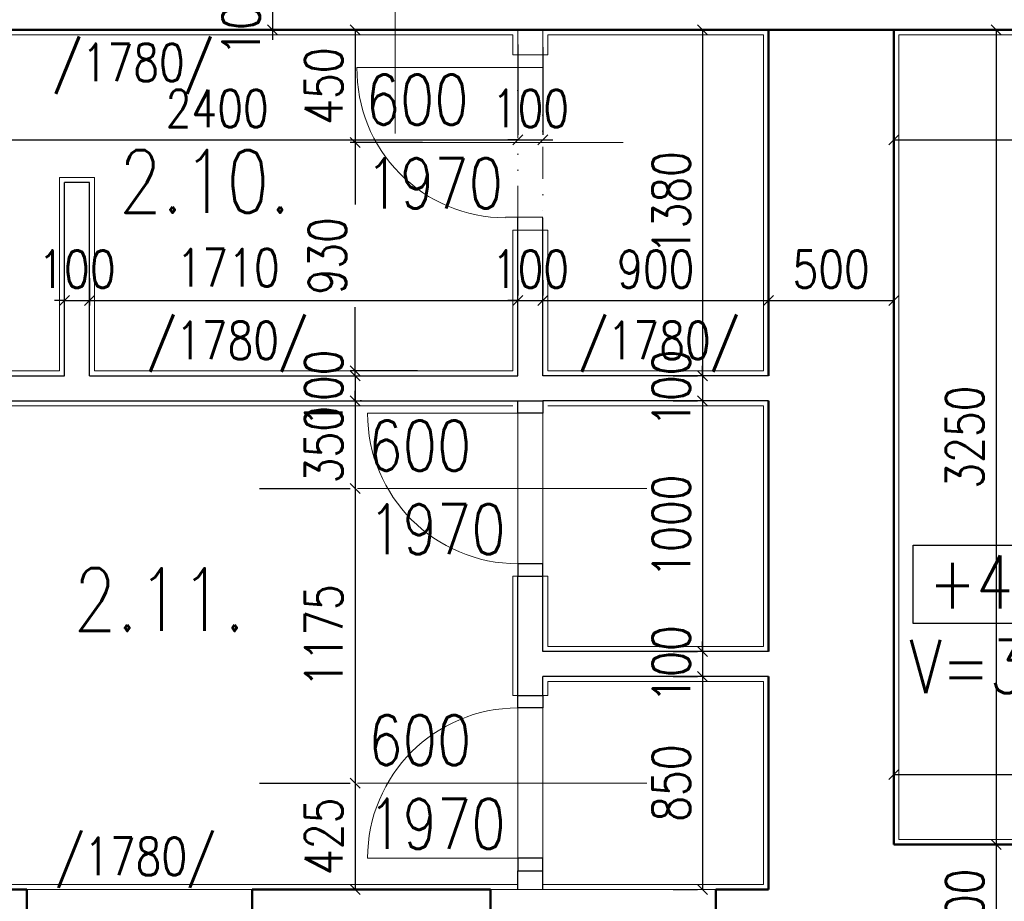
# Model space of a CAD drawing. Header units: millimetres. Extents: x -238874 to 551972, y -298952 to 658415.
# Tile 565 of 656: x 32080 to 36009, y 205834 to 209351. Entities that reach past the tile are written whole.
import ezdxf

# ---------------------------------------------------------------- set-up
doc = ezdxf.new("R2010")
doc.units = ezdxf.units.MM
doc.header["$LTSCALE"] = 20
doc.linetypes.add('DIVIDE2', pattern=[15.875, 6.35, -3.175, 0, -3.175, 0, -3.175])
for name, color, linetype in [('CZ', 255, 'Continuous'), ('KOTY', 8, 'Continuous'), ('ZDP', 50, 'Continuous')]:
    doc.layers.add(name, color=color, linetype=linetype)
doc.layers.add('NOSNÉ', color=8, linetype='Continuous', lineweight=50)
doc.layers.add('PRUCHODY', color=7, linetype='Continuous', lineweight=18)
doc.styles.add('SIMPLEX', font='SIMPLEX.shx', dxfattribs={"width": 0.8, "bigfont": 'CAD13.shx'})
doc.styles.get("Standard").update_dxf_attribs({"font": 'simplex.shx', "width": 0.8})
doc.dimstyles.new('CKA', dxfattribs={"dimtxt": 200, "dimasz": 40, "dimexe": 20, "dimexo": 0.2, "dimgap": 50, "dimtad": 1, "dimdec": 0, "dimrnd": 1, "dimzin": 0, "dimdsep": 46, "dimtxsty": 'Standard', "dimblk1": 'OBLIQUE', "dimblk2": 'OBLIQUE', "dimsah": 1, "dimcen": 0.09, "dimclrd": 253, "dimclre": 253, "dimclrt": 253, "dimadec": 0, "dimazin": 0, "dimtfac": 1, "dimtdec": 0, "dimtix": 1, "dimtmove": 2, "dimatfit": 3, "dimfxl": 1, "dimtolj": 1, "dimtzin": 0, "dimarcsym": 0})

# ---------------------------------------------------------------- blocks, each defined once
blk = doc.blocks.new('_OBLIQUE')
at = {"color": 0, "linetype": 'ByBlock'}
blk.add_line((-0.5, -0.5), (0.5, 0.5), dxfattribs=at)
blk = doc.blocks.new('*D1661')
at = {"layer": 'DEFPOINTS', "color": 0, "transparency": 16777216}
for p in [(40468, 209310.9), (35568, 208871.6), (40468, 208871.6)]:
    blk.add_point(p, dxfattribs=at)
at = {"layer": 'KOTY', "lineweight": -2, "transparency": 16777216}
for p, q in [((40468, 208930.1), (40468, 208851.6)), ((35568, 208871.6), (40468, 208871.6))]:
    blk.add_line(p, q, dxfattribs=at)
at = {"layer": 'KOTY', "lineweight": -2, "transparency": 16777216, "xscale": 40, "yscale": 40, "zscale": 40, "rotation": 180}
blk.add_blockref('_OBLIQUE', (35568, 208871.6), dxfattribs=at)
at = {"layer": 'KOTY', "lineweight": -2, "transparency": 16777216, "xscale": 40, "yscale": 40, "zscale": 40}
blk.add_blockref('_OBLIQUE', (40468, 208871.6), dxfattribs=at)
at = {"layer": 'KOTY', "transparency": 16777216, "insert": (38018, 208996.6), "char_height": 150, "attachment_point": 5, "style": 'SIMPLEX'}
blk.add_mtext('\\A1;4900', dxfattribs=at)
blk = doc.blocks.new('*D1662')
at = {"layer": 'DEFPOINTS', "color": 0, "transparency": 16777216}
for p in [(31668, 209160.9), (34068, 208871.6), (34068, 208871.6)]:
    blk.add_point(p, dxfattribs=at)
at = {"layer": 'KOTY', "lineweight": -2, "transparency": 16777216}
for p, q in [((34068, 209252.3), (34068, 208891.6)), ((31668, 208871.6), (34068, 208871.6))]:
    blk.add_line(p, q, dxfattribs=at)
at = {"layer": 'KOTY', "lineweight": -2, "transparency": 16777216, "xscale": 40, "yscale": 40, "zscale": 40, "rotation": 180}
blk.add_blockref('_OBLIQUE', (31668, 208871.6), dxfattribs=at)
at = {"layer": 'KOTY', "lineweight": -2, "transparency": 16777216, "xscale": 40, "yscale": 40, "zscale": 40}
blk.add_blockref('_OBLIQUE', (34068, 208871.6), dxfattribs=at)
at = {"layer": 'KOTY', "transparency": 16777216, "insert": (32868, 208996.6), "char_height": 150, "attachment_point": 5, "style": 'SIMPLEX'}
blk.add_mtext('\\A1;2400', dxfattribs=at)
blk = doc.blocks.new('*D1670')
at = {"layer": 'DEFPOINTS', "color": 0, "transparency": 16777216}
for p in [(34068, 208871.6), (34168, 208871.6), (34168, 208860.9)]:
    blk.add_point(p, dxfattribs=at)
at = {"layer": 'KOTY', "lineweight": -2, "transparency": 16777216}
for p, q in [((34168, 209241.6), (34168, 208891.6)), ((34068, 208871.6), (34028, 208871.6)), ((34068, 208871.6), (34168, 208871.6)), ((34168, 208871.6), (34208, 208871.6))]:
    blk.add_line(p, q, dxfattribs=at)
at = {"layer": 'KOTY', "lineweight": -2, "transparency": 16777216, "xscale": 40, "yscale": 40, "zscale": 40}
blk.add_blockref('_OBLIQUE', (34068, 208871.6), dxfattribs=at)
at = {"layer": 'KOTY', "lineweight": -2, "transparency": 16777216, "xscale": 40, "yscale": 40, "zscale": 40, "rotation": 180}
blk.add_blockref('_OBLIQUE', (34168, 208871.6), dxfattribs=at)
at = {"layer": 'KOTY', "transparency": 16777216, "insert": (34118, 208996.6), "char_height": 150, "attachment_point": 5, "style": 'SIMPLEX'}
blk.add_mtext('\\A1;100', dxfattribs=at)
blk = doc.blocks.new('*D1671')
at = {"layer": 'DEFPOINTS', "color": 0, "transparency": 16777216}
for p in [(35068, 209310.9), (34805.2, 207930.9), (35068, 207930.9)]:
    blk.add_point(p, dxfattribs=at)
at = {"layer": 'KOTY', "lineweight": -2, "transparency": 16777216}
for p, q in [((34805.2, 209310.9), (34805.2, 207930.9)), ((34687.2, 207930.9), (34785.2, 207930.9))]:
    blk.add_line(p, q, dxfattribs=at)
at = {"layer": 'KOTY', "lineweight": -2, "transparency": 16777216, "xscale": 40, "yscale": 40, "zscale": 40}
for p, rotation in [((34805.2, 209310.9), 90), ((34805.2, 207930.9), 270)]:
    blk.add_blockref('_OBLIQUE', p, dxfattribs=dict(at, rotation=rotation))
at = {"layer": 'KOTY', "transparency": 16777216, "insert": (34680.2, 208620.9), "char_height": 150, "attachment_point": 5, "rotation": 90, "style": 'SIMPLEX'}
blk.add_mtext('\\A1;1380', dxfattribs=at)
blk = doc.blocks.new('*D1672')
at = {"layer": 'DEFPOINTS', "color": 0, "transparency": 16777216}
for p in [(35568, 209310.9), (35568, 206060.9), (35976.3, 206060.9)]:
    blk.add_point(p, dxfattribs=at)
at = {"layer": 'KOTY', "lineweight": -2, "transparency": 16777216}
for p, q in [((35976.3, 209310.9), (35976.3, 206060.9)), ((35948.7, 206060.9), (35996.3, 206060.9))]:
    blk.add_line(p, q, dxfattribs=at)
at = {"layer": 'KOTY', "lineweight": -2, "transparency": 16777216, "xscale": 40, "yscale": 40, "zscale": 40}
for p, rotation in [((35976.3, 209310.9), 90), ((35976.3, 206060.9), 270)]:
    blk.add_blockref('_OBLIQUE', p, dxfattribs=dict(at, rotation=rotation))
at = {"layer": 'KOTY', "transparency": 16777216, "insert": (35851.3, 207685.9), "char_height": 150, "attachment_point": 5, "rotation": 90, "style": 'SIMPLEX'}
blk.add_mtext('\\A1;3250', dxfattribs=at)
blk = doc.blocks.new('*D1673')
at = {"layer": 'DEFPOINTS', "color": 0, "transparency": 16777216}
for p in [(34068, 209310.9), (33418, 208860.9), (34068, 208860.9)]:
    blk.add_point(p, dxfattribs=at)
at = {"layer": 'KOTY', "lineweight": -2, "transparency": 16777216}
for p, q in [((33418, 209310.9), (33418, 208860.9)), ((33687.2, 208860.9), (33398, 208860.9))]:
    blk.add_line(p, q, dxfattribs=at)
at = {"layer": 'KOTY', "lineweight": -2, "transparency": 16777216, "xscale": 40, "yscale": 40, "zscale": 40}
for p, rotation in [((33418, 209310.9), 90), ((33418, 208860.9), 270)]:
    blk.add_blockref('_OBLIQUE', p, dxfattribs=dict(at, rotation=rotation))
at = {"layer": 'KOTY', "transparency": 16777216, "insert": (33293, 209085.9), "char_height": 150, "attachment_point": 5, "rotation": 90, "style": 'SIMPLEX'}
blk.add_mtext('\\A1;450', dxfattribs=at)
blk = doc.blocks.new('*D1953')
at = {"layer": 'DEFPOINTS', "color": 0, "transparency": 16777216}
for p in [(35568, 206060.9), (35568, 205560.9), (35976.3, 205560.9)]:
    blk.add_point(p, dxfattribs=at)
at = {"layer": 'KOTY', "lineweight": -2, "transparency": 16777216}
for p, q in [((35976.3, 206060.9), (35976.3, 205560.9)), ((35948.7, 205560.9), (35996.3, 205560.9))]:
    blk.add_line(p, q, dxfattribs=at)
at = {"layer": 'KOTY', "lineweight": -2, "transparency": 16777216, "xscale": 40, "yscale": 40, "zscale": 40}
for p, rotation in [((35976.3, 206060.9), 90), ((35976.3, 205560.9), 270)]:
    blk.add_blockref('_OBLIQUE', p, dxfattribs=dict(at, rotation=rotation))
at = {"layer": 'KOTY', "transparency": 16777216, "insert": (35851.3, 205810.9), "char_height": 150, "attachment_point": 5, "rotation": 90, "style": 'SIMPLEX'}
blk.add_mtext('\\A1;500', dxfattribs=at)
blk = doc.blocks.new('*D1957')
at = {"layer": 'DEFPOINTS', "color": 0, "transparency": 16777216}
for p in [(36988, 206339.9), (35568, 206060.9), (36988, 206060.9)]:
    blk.add_point(p, dxfattribs=at)
at = {"layer": 'KOTY', "lineweight": -2, "transparency": 16777216}
for p, q in [((36988, 206441.6), (36988, 206359.9)), ((35568, 206339.9), (36988, 206339.9))]:
    blk.add_line(p, q, dxfattribs=at)
at = {"layer": 'KOTY', "lineweight": -2, "transparency": 16777216, "xscale": 40, "yscale": 40, "zscale": 40, "rotation": 180}
blk.add_blockref('_OBLIQUE', (35568, 206339.9), dxfattribs=at)
at = {"layer": 'KOTY', "lineweight": -2, "transparency": 16777216, "xscale": 40, "yscale": 40, "zscale": 40}
blk.add_blockref('_OBLIQUE', (36988, 206339.9), dxfattribs=at)
at = {"layer": 'KOTY', "transparency": 16777216, "insert": (36278, 206464.9), "char_height": 150, "attachment_point": 5, "style": 'SIMPLEX'}
blk.add_mtext('\\A1;1420', dxfattribs=at)
blk = doc.blocks.new('*D1967')
at = {"layer": 'DEFPOINTS', "color": 0, "transparency": 16777216}
for p in [(32358, 208700.9), (32358, 208230.9), (32258, 207950.9)]:
    blk.add_point(p, dxfattribs=at)
at = {"layer": 'KOTY', "lineweight": -2, "transparency": 16777216}
for p, q in [((32358, 208320.1), (32358, 208210.9)), ((32258, 208230.9), (32218, 208230.9)), ((32258, 208230.9), (32358, 208230.9)), ((32358, 208230.9), (32398, 208230.9))]:
    blk.add_line(p, q, dxfattribs=at)
at = {"layer": 'KOTY', "lineweight": -2, "transparency": 16777216, "xscale": 40, "yscale": 40, "zscale": 40}
blk.add_blockref('_OBLIQUE', (32258, 208230.9), dxfattribs=at)
at = {"layer": 'KOTY', "lineweight": -2, "transparency": 16777216, "xscale": 40, "yscale": 40, "zscale": 40, "rotation": 180}
blk.add_blockref('_OBLIQUE', (32358, 208230.9), dxfattribs=at)
at = {"layer": 'KOTY', "transparency": 16777216, "insert": (32308, 208355.9), "char_height": 150, "attachment_point": 5, "style": 'SIMPLEX'}
blk.add_mtext('\\A1;100', dxfattribs=at)
blk = doc.blocks.new('*D1968')
at = {"layer": 'DEFPOINTS', "color": 0, "transparency": 16777216}
for p in [(35048, 207930.9), (34805.2, 207830.9), (35068, 207830.9)]:
    blk.add_point(p, dxfattribs=at)
at = {"layer": 'KOTY', "lineweight": -2, "transparency": 16777216}
for p, q in [((34805.2, 207930.9), (34805.2, 207970.9)), ((34805.2, 207930.9), (34805.2, 207830.9)), ((34687.2, 207830.9), (34785.2, 207830.9)), ((34805.2, 207830.9), (34805.2, 207790.9))]:
    blk.add_line(p, q, dxfattribs=at)
at = {"layer": 'KOTY', "lineweight": -2, "transparency": 16777216, "xscale": 40, "yscale": 40, "zscale": 40}
for p, rotation in [((34805.2, 207930.9), 270), ((34805.2, 207830.9), 90)]:
    blk.add_blockref('_OBLIQUE', p, dxfattribs=dict(at, rotation=rotation))
at = {"layer": 'KOTY', "transparency": 16777216, "insert": (34680.2, 207880.9), "char_height": 150, "attachment_point": 5, "rotation": 90, "style": 'SIMPLEX'}
blk.add_mtext('\\A1;100', dxfattribs=at)
blk = doc.blocks.new('*D1969')
at = {"layer": 'DEFPOINTS', "color": 0, "transparency": 16777216}
for p in [(35068, 207830.9), (34805.2, 206830.9), (35068, 206830.9)]:
    blk.add_point(p, dxfattribs=at)
at = {"layer": 'KOTY', "lineweight": -2, "transparency": 16777216}
for p, q in [((34805.2, 207830.9), (34805.2, 206830.9)), ((34687.2, 206830.9), (34785.2, 206830.9))]:
    blk.add_line(p, q, dxfattribs=at)
at = {"layer": 'KOTY', "lineweight": -2, "transparency": 16777216, "xscale": 40, "yscale": 40, "zscale": 40}
for p, rotation in [((34805.2, 207830.9), 90), ((34805.2, 206830.9), 270)]:
    blk.add_blockref('_OBLIQUE', p, dxfattribs=dict(at, rotation=rotation))
at = {"layer": 'KOTY', "transparency": 16777216, "insert": (34680.2, 207330.9), "char_height": 150, "attachment_point": 5, "rotation": 90, "style": 'SIMPLEX'}
blk.add_mtext('\\A1;1000', dxfattribs=at)
blk = doc.blocks.new('*D1970')
at = {"layer": 'DEFPOINTS', "color": 0, "transparency": 16777216}
for p in [(35068, 206830.9), (34805.2, 206730.9), (35068, 206730.9)]:
    blk.add_point(p, dxfattribs=at)
at = {"layer": 'KOTY', "lineweight": -2, "transparency": 16777216}
for p, q in [((34805.2, 206830.9), (34805.2, 206870.9)), ((34805.2, 206830.9), (34805.2, 206730.9)), ((34687.2, 206730.9), (34785.2, 206730.9)), ((34805.2, 206730.9), (34805.2, 206690.9))]:
    blk.add_line(p, q, dxfattribs=at)
at = {"layer": 'KOTY', "lineweight": -2, "transparency": 16777216, "xscale": 40, "yscale": 40, "zscale": 40}
for p, rotation in [((34805.2, 206830.9), 270), ((34805.2, 206730.9), 90)]:
    blk.add_blockref('_OBLIQUE', p, dxfattribs=dict(at, rotation=rotation))
at = {"layer": 'KOTY', "transparency": 16777216, "insert": (34680.2, 206780.9), "char_height": 150, "attachment_point": 5, "rotation": 90, "style": 'SIMPLEX'}
blk.add_mtext('\\A1;100', dxfattribs=at)
blk = doc.blocks.new('*D1971')
at = {"layer": 'DEFPOINTS', "color": 0, "transparency": 16777216}
for p in [(35068, 206730.9), (34805.2, 205880.9), (35068, 205880.9)]:
    blk.add_point(p, dxfattribs=at)
at = {"layer": 'KOTY', "lineweight": -2, "transparency": 16777216}
for p, q in [((34805.2, 206730.9), (34805.2, 205880.9)), ((34687.2, 205880.9), (34785.2, 205880.9))]:
    blk.add_line(p, q, dxfattribs=at)
at = {"layer": 'KOTY', "lineweight": -2, "transparency": 16777216, "xscale": 40, "yscale": 40, "zscale": 40}
for p, rotation in [((34805.2, 206730.9), 90), ((34805.2, 205880.9), 270)]:
    blk.add_blockref('_OBLIQUE', p, dxfattribs=dict(at, rotation=rotation))
at = {"layer": 'KOTY', "transparency": 16777216, "insert": (34680.2, 206305.9), "char_height": 150, "attachment_point": 5, "rotation": 90, "style": 'SIMPLEX'}
blk.add_mtext('\\A1;850', dxfattribs=at)
blk = doc.blocks.new('*D1972')
at = {"layer": 'DEFPOINTS', "color": 0, "transparency": 16777216}
for p in [(34168, 208230.9), (34068, 207930.9), (34168, 207930.9)]:
    blk.add_point(p, dxfattribs=at)
at = {"layer": 'KOTY', "lineweight": -2, "transparency": 16777216}
for p, q in [((34168, 208311.6), (34168, 208250.9)), ((34068, 208230.9), (34028, 208230.9)), ((34068, 208230.9), (34168, 208230.9)), ((34168, 208230.9), (34208, 208230.9))]:
    blk.add_line(p, q, dxfattribs=at)
at = {"layer": 'KOTY', "lineweight": -2, "transparency": 16777216, "xscale": 40, "yscale": 40, "zscale": 40}
blk.add_blockref('_OBLIQUE', (34068, 208230.9), dxfattribs=at)
at = {"layer": 'KOTY', "lineweight": -2, "transparency": 16777216, "xscale": 40, "yscale": 40, "zscale": 40, "rotation": 180}
blk.add_blockref('_OBLIQUE', (34168, 208230.9), dxfattribs=at)
at = {"layer": 'KOTY', "transparency": 16777216, "insert": (34118, 208355.9), "char_height": 150, "attachment_point": 5, "style": 'SIMPLEX'}
blk.add_mtext('\\A1;100', dxfattribs=at)
blk = doc.blocks.new('*D1973')
at = {"layer": 'DEFPOINTS', "color": 0, "transparency": 16777216}
for p in [(35068, 208230.9), (34168, 207930.9), (35068, 207930.9)]:
    blk.add_point(p, dxfattribs=at)
at = {"layer": 'KOTY', "lineweight": -2, "transparency": 16777216}
for p, q in [((35068, 208311.6), (35068, 208250.9)), ((34168, 208230.9), (35068, 208230.9))]:
    blk.add_line(p, q, dxfattribs=at)
at = {"layer": 'KOTY', "lineweight": -2, "transparency": 16777216, "xscale": 40, "yscale": 40, "zscale": 40, "rotation": 180}
blk.add_blockref('_OBLIQUE', (34168, 208230.9), dxfattribs=at)
at = {"layer": 'KOTY', "lineweight": -2, "transparency": 16777216, "xscale": 40, "yscale": 40, "zscale": 40}
blk.add_blockref('_OBLIQUE', (35068, 208230.9), dxfattribs=at)
at = {"layer": 'KOTY', "transparency": 16777216, "insert": (34618, 208355.9), "char_height": 150, "attachment_point": 5, "style": 'SIMPLEX'}
blk.add_mtext('\\A1;900', dxfattribs=at)
blk = doc.blocks.new('*D1974')
at = {"layer": 'DEFPOINTS', "color": 0, "transparency": 16777216}
for p in [(35568, 208230.9), (35068, 207930.9), (35568, 207910.9)]:
    blk.add_point(p, dxfattribs=at)
at = {"layer": 'KOTY', "lineweight": -2, "transparency": 16777216}
for p, q in [((35568, 208291.6), (35568, 208250.9)), ((35068, 208230.9), (35568, 208230.9))]:
    blk.add_line(p, q, dxfattribs=at)
at = {"layer": 'KOTY', "lineweight": -2, "transparency": 16777216, "xscale": 40, "yscale": 40, "zscale": 40, "rotation": 180}
blk.add_blockref('_OBLIQUE', (35068, 208230.9), dxfattribs=at)
at = {"layer": 'KOTY', "lineweight": -2, "transparency": 16777216, "xscale": 40, "yscale": 40, "zscale": 40}
blk.add_blockref('_OBLIQUE', (35568, 208230.9), dxfattribs=at)
at = {"layer": 'KOTY', "transparency": 16777216, "insert": (35318, 208355.9), "char_height": 150, "attachment_point": 5, "style": 'SIMPLEX'}
blk.add_mtext('\\A1;500', dxfattribs=at)
blk = doc.blocks.new('*D1975')
at = {"layer": 'DEFPOINTS', "color": 0, "transparency": 16777216}
for p in [(33418, 207480.9), (33418, 206305.9), (33418, 206305.9)]:
    blk.add_point(p, dxfattribs=at)
at = {"layer": 'KOTY', "lineweight": -2, "transparency": 16777216}
for p, q in [((33418, 207480.9), (33418, 206305.9)), ((33037.2, 206305.9), (33398, 206305.9))]:
    blk.add_line(p, q, dxfattribs=at)
at = {"layer": 'KOTY', "lineweight": -2, "transparency": 16777216, "xscale": 40, "yscale": 40, "zscale": 40}
for p, rotation in [((33418, 207480.9), 90), ((33418, 206305.9), 270)]:
    blk.add_blockref('_OBLIQUE', p, dxfattribs=dict(at, rotation=rotation))
at = {"layer": 'KOTY', "transparency": 16777216, "insert": (33293, 206893.4), "char_height": 150, "attachment_point": 5, "rotation": 90, "style": 'SIMPLEX'}
blk.add_mtext('\\A1;1175', dxfattribs=at)
blk = doc.blocks.new('*D1976')
at = {"layer": 'DEFPOINTS', "color": 0, "transparency": 16777216}
for p in [(33652.7, 207930.9), (33062.7, 207830.9), (33418, 207830.9)]:
    blk.add_point(p, dxfattribs=at)
at = {"layer": 'KOTY', "lineweight": -2, "transparency": 16777216}
for p, q in [((33418, 207930.9), (33418, 207970.9)), ((33418, 207930.9), (33418, 207830.9)), ((33418, 207830.9), (33418, 207790.9)), ((33443.5, 207830.9), (33438, 207830.9))]:
    blk.add_line(p, q, dxfattribs=at)
at = {"layer": 'KOTY', "lineweight": -2, "transparency": 16777216, "xscale": 40, "yscale": 40, "zscale": 40}
for p, rotation in [((33418, 207930.9), 270), ((33418, 207830.9), 90)]:
    blk.add_blockref('_OBLIQUE', p, dxfattribs=dict(at, rotation=rotation))
at = {"layer": 'KOTY', "transparency": 16777216, "insert": (33293, 207880.9), "char_height": 150, "attachment_point": 5, "rotation": 90, "style": 'SIMPLEX'}
blk.add_mtext('\\A1;100', dxfattribs=at)
blk = doc.blocks.new('*D1977')
at = {"layer": 'DEFPOINTS', "color": 0, "transparency": 16777216}
for p in [(34068, 208860.9), (33418, 207950.9), (34048, 207950.9)]:
    blk.add_point(p, dxfattribs=at)
at = {"layer": 'KOTY', "lineweight": -2, "transparency": 16777216}
for p, q in [((33418, 208860.9), (33418, 208613.1)), ((33418, 207950.9), (33418, 208204.5)), ((33667.2, 207950.9), (33398, 207950.9))]:
    blk.add_line(p, q, dxfattribs=at)
at = {"layer": 'KOTY', "lineweight": -2, "transparency": 16777216, "xscale": 40, "yscale": 40, "zscale": 40}
for p, rotation in [((33418, 208860.9), 90), ((33418, 207950.9), 270)]:
    blk.add_blockref('_OBLIQUE', p, dxfattribs=dict(at, rotation=rotation))
at = {"layer": 'KOTY', "transparency": 16777216, "insert": (33307.6, 208408.8), "char_height": 150, "attachment_point": 5, "rotation": 90, "style": 'SIMPLEX'}
blk.add_mtext('\\A1;930', dxfattribs=at)
blk = doc.blocks.new('*D1978')
at = {"layer": 'DEFPOINTS', "color": 0, "transparency": 16777216}
for p in [(34068, 207830.9), (33418, 207480.9), (33418, 207480.9)]:
    blk.add_point(p, dxfattribs=at)
at = {"layer": 'KOTY', "lineweight": -2, "transparency": 16777216}
for p, q in [((33418, 207830.9), (33418, 207870.9)), ((33418, 207830.9), (33418, 207480.9)), ((33037.2, 207480.9), (33398, 207480.9)), ((33418, 207480.9), (33418, 207440.9))]:
    blk.add_line(p, q, dxfattribs=at)
at = {"layer": 'KOTY', "lineweight": -2, "transparency": 16777216, "xscale": 40, "yscale": 40, "zscale": 40}
for p, rotation in [((33418, 207830.9), 270), ((33418, 207480.9), 90)]:
    blk.add_blockref('_OBLIQUE', p, dxfattribs=dict(at, rotation=rotation))
at = {"layer": 'KOTY', "transparency": 16777216, "insert": (33293, 207655.9), "char_height": 150, "attachment_point": 5, "rotation": 90, "style": 'SIMPLEX'}
blk.add_mtext('\\A1;350', dxfattribs=at)
blk = doc.blocks.new('*D1979')
at = {"layer": 'DEFPOINTS', "color": 0, "transparency": 16777216}
for p in [(33418, 206305.9), (33418, 205880.9), (34068, 205880.9)]:
    blk.add_point(p, dxfattribs=at)
at = {"layer": 'KOTY', "lineweight": -2, "transparency": 16777216}
for p, q in [((33418, 206305.9), (33418, 205880.9)), ((33687.2, 205880.9), (33398, 205880.9))]:
    blk.add_line(p, q, dxfattribs=at)
at = {"layer": 'KOTY', "lineweight": -2, "transparency": 16777216, "xscale": 40, "yscale": 40, "zscale": 40}
for p, rotation in [((33418, 206305.9), 90), ((33418, 205880.9), 270)]:
    blk.add_blockref('_OBLIQUE', p, dxfattribs=dict(at, rotation=rotation))
at = {"layer": 'KOTY', "transparency": 16777216, "insert": (33293, 206093.4), "char_height": 150, "attachment_point": 5, "rotation": 90, "style": 'SIMPLEX'}
blk.add_mtext('\\A1;425', dxfattribs=at)
blk = doc.blocks.new('*D1980')
at = {"layer": 'DEFPOINTS', "color": 0, "transparency": 16777216}
for p in [(32358, 208700.9), (34068, 208230.9), (34068, 207930.9)]:
    blk.add_point(p, dxfattribs=at)
at = {"layer": 'KOTY', "lineweight": -2, "transparency": 16777216}
for p, q in [((34068, 208311.6), (34068, 208250.9)), ((32358, 208230.9), (34068, 208230.9))]:
    blk.add_line(p, q, dxfattribs=at)
at = {"layer": 'KOTY', "lineweight": -2, "transparency": 16777216, "xscale": 40, "yscale": 40, "zscale": 40, "rotation": 180}
blk.add_blockref('_OBLIQUE', (32358, 208230.9), dxfattribs=at)
at = {"layer": 'KOTY', "lineweight": -2, "transparency": 16777216, "xscale": 40, "yscale": 40, "zscale": 40}
blk.add_blockref('_OBLIQUE', (34068, 208230.9), dxfattribs=at)
at = {"layer": 'KOTY', "transparency": 16777216, "insert": (32911.4, 208361.8), "char_height": 150, "attachment_point": 5, "style": 'SIMPLEX'}
blk.add_mtext('\\A1;1710', dxfattribs=at)
blk = doc.blocks.new('*D2445')
at = {"layer": 'DEFPOINTS', "color": 0, "transparency": 16777216}
for p in [(33088.6, 209410.9), (33088.6, 209310.9), (33088.6, 209310.9)]:
    blk.add_point(p, dxfattribs=at)
at = {"layer": 'KOTY', "lineweight": -2, "transparency": 16777216}
for p, q in [((33088.6, 209410.9), (33088.6, 209450.9)), ((33088.6, 209410.9), (33088.6, 209310.9)), ((32707.8, 209310.9), (33068.6, 209310.9)), ((33088.6, 209310.9), (33088.6, 209270.9))]:
    blk.add_line(p, q, dxfattribs=at)
at = {"layer": 'KOTY', "lineweight": -2, "transparency": 16777216, "xscale": 40, "yscale": 40, "zscale": 40}
for p, rotation in [((33088.6, 209410.9), 270), ((33088.6, 209310.9), 90)]:
    blk.add_blockref('_OBLIQUE', p, dxfattribs=dict(at, rotation=rotation))
at = {"layer": 'KOTY', "transparency": 16777216, "insert": (32963.6, 209360.9), "char_height": 150, "attachment_point": 5, "rotation": 90, "style": 'SIMPLEX'}
blk.add_mtext('\\A1;100', dxfattribs=at)

msp = doc.modelspace()

# ---------------------------------------------------------------- linework, layer by layer
at = {"layer": 'CZ', "color": 7}
msp.add_lwpolyline([(35645.047, 207255.494), (36678.531, 207255.494), (36678.531, 206943.024), (35645.047, 206943.024)], close=True, dxfattribs=at)
at = {"layer": 'NOSNÉ'}
for p, q in [((32747.962, 209310.863), (31667.962, 209310.863)), ((31667.962, 209310.863), (34067.962, 209310.863)), ((35067.962, 209310.863), (32247.962, 209310.863)), ((40467.962, 209310.863), (32467.962, 209310.863)), ((34167.962, 209310.863), (35067.962, 209310.863)), ((35067.962, 207930.863), (35067.962, 209310.863)), ((35567.962, 206060.863), (35567.962, 209310.863)), ((40467.962, 209310.863), (35567.962, 209310.863)), ((35567.962, 206060.863), (35567.962, 207910.863)), ((35067.962, 206830.863), (35067.962, 207830.863)), ((35067.962, 205880.863), (35067.962, 206730.863)), ((40177.962, 206060.863), (35567.962, 206060.863)), ((40177.962, 206060.863), (35567.962, 206060.863)), ((31667.962, 205880.863), (32107.962, 205880.863)), ((32107.962, 205880.863), (32107.962, 205530.863)), ((33007.962, 205880.863), (33007.962, 205530.863)), ((33007.962, 205880.863), (33957.962, 205880.863)), ((33957.962, 205880.863), (33957.962, 205530.863)), ((34857.962, 205880.863), (34857.962, 205530.863)), ((34857.962, 205880.863), (35067.962, 205880.863))]:
    msp.add_line(p, q, dxfattribs=at)
at = {"layer": 'PRUCHODY'}
for p, q in [((33577.962, 208897.031), (33577.962, 210470.05)), ((34047.962, 209290.863), (31687.962, 209290.863)), ((34047.962, 209210.863), (34047.962, 209290.863)), ((34067.962, 209160.863), (34067.962, 209310.863)), ((34167.962, 209160.863), (34167.962, 209310.863)), ((34187.962, 209210.863), (34187.962, 209290.863)), ((34187.962, 209290.863), (35047.962, 209290.863)), ((35047.962, 207950.863), (35047.962, 209290.863)), ((35587.962, 206080.863), (35587.962, 209290.863)), ((40487.962, 209290.863), (35587.962, 209290.863)), ((34187.962, 209210.863), (34047.962, 209210.863)), ((34067.962, 209160.863), (33425.732, 209160.863)), ((34167.962, 209160.863), (34067.962, 209160.863)), ((34262.329, 208860.863), (33417.962, 208860.863)), ((33973.595, 208860.863), (34487.962, 208860.863)), ((32377.962, 208720.863), (32237.962, 208720.863)), ((32237.962, 207950.863), (32237.962, 208720.863)), ((32377.962, 207950.863), (32377.962, 208720.863)), ((34117.962, 208562.801), (34017.962, 208562.801)), ((34117.962, 208562.801), (34167.962, 208562.801)), ((34187.962, 208510.863), (34047.962, 208510.863)), ((34047.962, 207950.863), (34047.962, 208510.863)), ((34187.962, 207950.863), (34187.962, 208510.863)), ((31687.962, 207950.863), (32237.962, 207950.863)), ((32377.962, 207950.863), (34047.962, 207950.863)), ((35047.962, 207950.863), (34187.962, 207950.863)), ((31687.962, 207810.863), (34047.962, 207810.863)), ((34167.962, 207830.863), (34067.962, 207830.863)), ((35047.962, 207810.863), (34187.962, 207810.863)), ((35047.962, 206850.863), (35047.962, 207810.863)), ((34167.962, 207780.863), (33467.962, 207780.863)), ((34067.962, 207780.863), (34067.962, 207180.863)), ((34167.962, 207180.863), (34167.962, 207780.863)), ((34582.86, 207480.863), (33428.131, 207480.863)), ((34167.962, 207180.863), (34067.962, 207180.863)), ((34187.962, 207130.863), (34047.962, 207130.863)), ((34047.962, 206655.863), (34047.962, 207130.863)), ((34187.962, 206850.863), (34187.962, 207130.863)), ((35047.962, 206850.863), (34187.962, 206850.863)), ((35047.962, 206710.863), (34187.962, 206710.863)), ((34187.962, 206655.863), (34187.962, 206710.863)), ((35047.962, 205900.863), (35047.962, 206710.863)), ((34187.962, 206655.863), (34047.962, 206655.863)), ((34167.962, 206605.863), (34067.962, 206605.863)), ((34067.962, 206605.863), (34067.962, 206005.863)), ((34167.962, 206005.863), (34167.962, 206605.863)), ((34582.86, 206305.863), (33428.131, 206305.863)), ((40177.962, 206080.863), (35587.962, 206080.863)), ((34167.962, 206005.863), (33467.962, 206005.863)), ((34167.962, 205955.863), (34067.962, 205955.863)), ((31687.962, 205900.863), (34067.962, 205900.863)), ((33007.962, 205880.863), (32107.962, 205880.863)), ((33957.962, 205880.863), (34857.962, 205880.863)), ((34167.962, 205900.863), (35047.962, 205900.863))]:
    msp.add_line(p, q, dxfattribs=at)
at = {"layer": 'PRUCHODY', "linetype": 'DIVIDE2'}
for p, q in [((34067.962, 208560.863), (34067.962, 209160.863)), ((34167.962, 209160.863), (34167.962, 208560.863))]:
    msp.add_line(p, q, dxfattribs=at)
at = {"layer": 'PRUCHODY'}
for centre, radius, start, end in [((34017.962, 209153.143), 592.28, 179.253207, 270), ((34067.962, 207780.863), 600, 180, 270), ((34067.962, 206005.863), 600, 90, 180)]:
    msp.add_arc(centre, radius, start, end, dxfattribs=at)
at = {"layer": 'ZDP'}
for p, q in [((32257.962, 207930.863), (32257.962, 208700.863)), ((32357.962, 208700.863), (32257.962, 208700.863)), ((32357.962, 207930.863), (32357.962, 208700.863)), ((34067.962, 207930.863), (34067.962, 208560.863)), ((34167.962, 207930.863), (34167.962, 208560.863)), ((31667.962, 207930.863), (32257.962, 207930.863)), ((32357.962, 207930.863), (34067.962, 207930.863)), ((35067.962, 207930.863), (34167.962, 207930.863)), ((31667.962, 207830.863), (34067.962, 207830.863)), ((35067.962, 207830.863), (34167.962, 207830.863)), ((34067.962, 206655.863), (34067.962, 207130.863)), ((34167.962, 206830.863), (34167.962, 207130.863)), ((35067.962, 206830.863), (34167.962, 206830.863)), ((35067.962, 206730.863), (34167.962, 206730.863)), ((34167.962, 206655.863), (34167.962, 206730.863)), ((34067.962, 205880.863), (34067.962, 205955.863)), ((34167.962, 205880.863), (34167.962, 205955.863))]:
    msp.add_line(p, q, dxfattribs=at)
for points in [[(34067.962, 207830.863), (34167.962, 207830.863), (34167.962, 207780.863), (34067.962, 207780.863)], [(34067.962, 207130.863), (34167.962, 207130.863), (34167.962, 207180.863), (34067.962, 207180.863)], [(34067.962, 206655.863), (34167.962, 206655.863), (34167.962, 206605.863), (34067.962, 206605.863)], [(34067.962, 205955.863), (34167.962, 205955.863), (34167.962, 206005.863), (34067.962, 206005.863)]]:
    msp.add_lwpolyline(points, close=True, dxfattribs=at)

# ---------------------------------------------------------------- texts
at = {"layer": 'CZ', "color": 7, "attachment_point": 1}
for s, insert, char_height, width in [('/1780/', (32213.76, 209255.215), 150, 1877.4), ('600\\P1970', (33459.787, 209131.844), 200, 921.6), ('2.10.', (32475.691, 208830.988), 250, 971.4), ('/1780/', (32589.991, 208146.853), 150, 1877.4), ('/1780/', (34312.731, 208146.853), 150, 1877.4), ('600\\P1970', (33470.48, 207751.844), 200, 921.6), ('+4,440', (35707.936, 207214.291), 212.5, 1666.9), ('2.11.', (32294.656, 207162.792), 250, 971.4), ('V=3,090', (35629.949, 206877.258), 212.5, 3214.5), ('600\\P1970', (33470.48, 206576.844), 200, 921.6), ('/1780/', (32223.66, 206088.467), 150, 1877.4)]:
    msp.add_mtext(s, dxfattribs=dict(at, insert=insert, char_height=char_height, width=width))

# ---------------------------------------------------------------- dimensions: what is measured, and where the dimension line sits
at = {"layer": 'KOTY'}
for base, p1, p2, angle, text, picture, middle in [((33088.619, 209310.863), (33088.619, 209410.863), (33088.619, 209310.863), 90, '100', '*D2445', (32963.619, 209360.863)), ((33417.962, 208860.863), (34067.962, 209310.863), (34067.962, 208860.863), 90, '450', '*D1673', (33292.962, 209085.863)), ((34805.183, 207930.863), (35067.962, 209310.863), (35067.962, 207930.863), 90, '1380', '*D1671', (34680.183, 208620.863)), ((35976.27, 206060.863), (35567.962, 209310.863), (35567.962, 206060.863), 270, '3250', '*D1672', (35851.27, 207685.863)), ((40467.962, 208871.556), (35567.962, 208871.556), (40467.962, 209310.863), 180, '4900', '*D1661', (38017.962, 208996.556)), ((34067.962, 208871.556), (31667.962, 209160.863), (34067.962, 208871.556), 180, '2400', '*D1662', (32867.962, 208996.556)), ((34167.962, 208871.556), (34067.962, 208871.556), (34167.962, 208860.863), 180, '100', '*D1670', (34117.962, 208996.556)), ((33417.962, 207830.863), (33652.691, 207930.863), (33062.691, 207830.863), 270, '100', '*D1976', (33292.962, 207880.863)), ((34805.183, 207830.863), (35047.962, 207930.863), (35067.962, 207830.863), 90, '100', '*D1968', (34680.183, 207880.863)), ((33417.962, 207480.863), (34067.962, 207830.863), (33417.962, 207480.863), 90, '350', '*D1978', (33292.962, 207655.863)), ((34805.183, 206830.863), (35067.962, 207830.863), (35067.962, 206830.863), 90, '1000', '*D1969', (34680.183, 207330.863)), ((33417.962, 206305.863), (33417.962, 207480.863), (33417.962, 206305.863), 90, '1175', '*D1975', (33292.962, 206893.363)), ((34805.183, 206730.863), (35067.962, 206830.863), (35067.962, 206730.863), 90, '100', '*D1970', (34680.183, 206780.863)), ((34805.183, 205880.863), (35067.962, 206730.863), (35067.962, 205880.863), 90, '850', '*D1971', (34680.183, 206305.863)), ((33417.962, 205880.863), (33417.962, 206305.863), (34067.962, 205880.863), 90, '425', '*D1979', (33292.962, 206093.363)), ((35976.27, 205560.863), (35567.962, 206060.863), (35567.962, 205560.863), 270, '500', '*D1953', (35851.27, 205810.863))]:
    dim = msp.add_linear_dim(base=base, p1=p1, p2=p2, angle=angle, text=text, dimstyle='CKA', override={"dimtxt": 150, "dimexo": 380.774374, "dimtxsty": 'SIMPLEX', "dimse1": 1, "dimclrd": 256, "dimclre": 256, "dimclrt": 256}, dxfattribs=at)
    dim.commit()
    dim.dimension.update_dxf_attribs({"geometry": picture, "text_midpoint": middle})
dim = msp.add_linear_dim(base=(33417.962, 207950.863), p1=(34067.962, 208860.863), p2=(34047.962, 207950.863), angle=90, text='930', dimstyle='CKA', override={"dimtxt": 150, "dimexo": 380.774374, "dimtxsty": 'SIMPLEX', "dimse1": 1, "dimclrd": 256, "dimclre": 256, "dimclrt": 256}, dxfattribs=at)
dim.commit()
dim.dimension.update_dxf_attribs({"geometry": '*D1977', "text_midpoint": (33307.601, 208408.789), "dimtype": 160})
for base, p1, p2, text, picture, middle in [((32357.962, 208230.937), (32257.962, 207950.863), (32357.962, 208700.863), '100', '*D1967', (32307.962, 208355.937)), ((34167.962, 208230.937), (34067.962, 207930.863), (34167.962, 207930.863), '100', '*D1972', (34117.962, 208355.937)), ((35067.962, 208230.937), (34167.962, 207930.863), (35067.962, 207930.863), '900', '*D1973', (34617.962, 208355.937)), ((35567.962, 208230.937), (35067.962, 207930.863), (35567.962, 207910.863), '500', '*D1974', (35317.962, 208355.937)), ((36987.962, 206339.872), (35567.962, 206060.863), (36987.962, 206060.863), '1420', '*D1957', (36277.962, 206464.872))]:
    dim = msp.add_linear_dim(base=base, p1=p1, p2=p2, text=text, dimstyle='CKA', override={"dimtxt": 150, "dimexo": 380.774374, "dimtxsty": 'SIMPLEX', "dimse1": 1, "dimclrd": 256, "dimclre": 256, "dimclrt": 256}, dxfattribs=at)
    dim.commit()
    dim.dimension.update_dxf_attribs({"geometry": picture, "text_midpoint": middle})
dim = msp.add_linear_dim(base=(34067.962, 208230.937), p1=(32357.962, 208700.863), p2=(34067.962, 207930.863), text='1710', dimstyle='CKA', override={"dimtxt": 150, "dimexo": 380.774374, "dimtxsty": 'SIMPLEX', "dimse1": 1, "dimclrd": 256, "dimclre": 256, "dimclrt": 256}, dxfattribs=at)
dim.commit()
dim.dimension.update_dxf_attribs({"geometry": '*D1980', "text_midpoint": (32911.4, 208361.79), "dimtype": 160})

doc.saveas('drawing.dxf')
